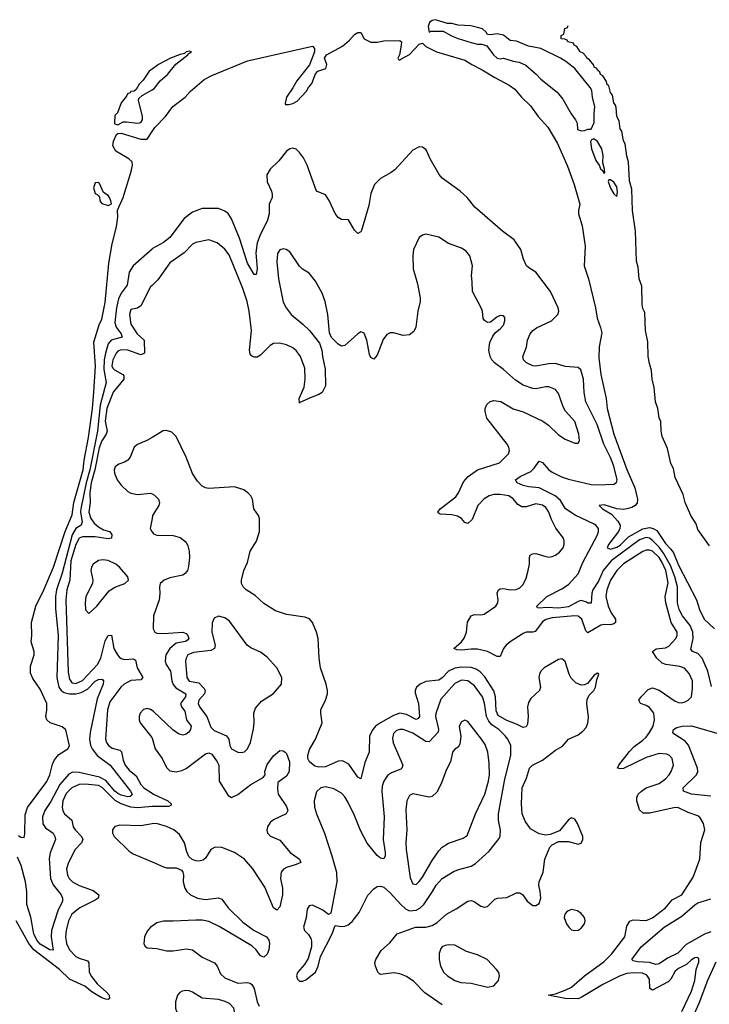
# Model space of a CAD drawing. Header units: inches. Extents: x 1603819 to 1745079, y 385938 to 533966.
# Tile 546 of 561: x 1639183 to 1643440, y 511514 to 517587. Entities that reach past the tile are written whole.
import ezdxf

# ---------------------------------------------------------------- set-up
doc = ezdxf.new("R2010")
doc.units = ezdxf.units.IN
doc.header["$MEASUREMENT"] = 0
doc.layers.add('B6531', color=7, linetype='Continuous')
doc.layers.add('B6541', color=7, linetype='Continuous')

msp = doc.modelspace()

# ---------------------------------------------------------------- linework, layer by layer
at = {"layer": 'B6531', "color": 5}
for points, elevation in [([(1640000, 517282.1), (1639982.7, 517270), (1639945.1, 517214.9), (1639921.3, 517190), (1639902.8, 517157.2), (1639890, 517146), (1639870, 517143.7), (1639864.2, 517135.8), (1639848.6, 517130), (1639843.4, 517116.6), (1639810, 517074.3), (1639786.4, 517013.6), (1639770, 516996), (1639768.3, 516948.3), (1639770, 516944), (1639790, 516938.8), (1639822.5, 516957.5), (1639841.7, 516958.3), (1639910, 516948.9), (1639930, 516953.4), (1639941.6, 516970), (1639941.3, 516990), (1639917.2, 517090), (1639918, 517102), (1639940.1, 517119.9), (1640000, 517154.8)], 240), ([(1639176.5, 512556.5), (1639190, 512546.2), (1639210, 512542.7), (1639215.9, 512564.1), (1639217.1, 512682.9), (1639232.2, 512727.8), (1639350, 512889.3), (1639370, 512929.2), (1639385.2, 512994.8), (1639397.5, 513022.5), (1639424.4, 513055.6), (1639481, 513090), (1639490, 513108), (1639468.3, 513208.3), (1639446, 513226), (1639372, 513250), (1639351.3, 513270), (1639344.7, 513290), (1639350.7, 513329.3), (1639350.4, 513370), (1639310, 513459.1), (1639264, 513524), (1639250, 513557.3), (1639250, 513600.9), (1639273.1, 513670), (1639272.1, 513690), (1639253.6, 513750), (1639259.1, 513790), (1639256.4, 513870), (1639282.6, 513970), (1639332, 514070), (1639391.2, 514210), (1639463.7, 514430), (1639507.4, 514532.6), (1639517.1, 514610), (1639576, 514810), (1639580.8, 514870), (1639607.9, 515010), (1639632.7, 515190), (1639641.2, 515290), (1639650.4, 515450), (1639641.2, 515598.8), (1639674.2, 515705.8), (1639690, 515740.9), (1639710, 515842), (1639734.5, 516085.5), (1639754.7, 516205.3), (1639780.3, 516310), (1639788.4, 516370), (1639788, 516412), (1639822.4, 516490), (1639871.1, 516650), (1639878.6, 516690), (1639876.9, 516710), (1639857.6, 516730), (1639777.1, 516777.1), (1639759.1, 516810), (1639761.8, 516838.2), (1639781.7, 516878.3), (1639790, 516885.7), (1639810, 516887.7), (1639930, 516849.5), (1639970, 516849.9), (1640000, 516897)], 240), ([(1640000, 516172.5), (1639883.2, 516070), (1639859.7, 516030), (1639846, 515950), (1639810, 515900.7), (1639793.4, 515866.6), (1639780.5, 515810), (1639770, 515718.8), (1639778.9, 515690), (1639810.1, 515650), (1639815.5, 515630), (1639748.6, 515610), (1639730, 515587.1), (1639712.2, 515530), (1639704.4, 515490), (1639701.7, 515430), (1639717, 515350), (1639679.3, 515210), (1639664.1, 515050), (1639616.5, 514810), (1639592.6, 514730), (1639560.5, 514570), (1639559, 514550), (1639569.7, 514490), (1639563.5, 514470), (1639530, 514448.9), (1639507.7, 514410), (1639446.1, 514173.9), (1639410.4, 514070), (1639403.9, 514030), (1639405.3, 513954.7), (1639420.8, 513790), (1639411.6, 513530), (1639424.9, 513470), (1639438.9, 513450), (1639458.3, 513438.3), (1639490, 513430.4), (1639530, 513428.7), (1639562.5, 513437.5), (1639601.9, 513458.1), (1639650, 513507.8), (1639670, 513518.5), (1639690, 513520.4), (1639696.7, 513516.7), (1639700.4, 513510), (1639697.6, 513490), (1639661.8, 513398.2), (1639618.4, 513190), (1639614.9, 513150), (1639620.7, 513110), (1639630, 513089.4), (1639661.9, 513050), (1639742, 512990), (1639867.8, 512830), (1639877.5, 512810), (1639876, 512804), (1639864.7, 512795.3), (1639850, 512795), (1639810, 512805.3), (1639790, 512815.4), (1639769.9, 512830), (1639714.9, 512894.9), (1639675.6, 512915.6), (1639550, 512943.7), (1639510, 512945.7), (1639486.1, 512933.9), (1639431.1, 512870), (1639374.7, 512765.3), (1639338.7, 512710), (1639324.4, 512670), (1639326.6, 512626.6), (1639342.9, 512602.9), (1639389.2, 512570), (1639400.7, 512550), (1639403.8, 512530), (1639372.2, 512447.8), (1639365.3, 512414.7), (1639373.6, 512290), (1639390, 512251.6), (1639439, 512190), (1639447.2, 512170), (1639447.3, 512150), (1639418, 512090), (1639379.4, 511970), (1639376.9, 511930), (1639390, 511848.2), (1639370, 511850.9), (1639310, 511885.4), (1639288.6, 511910), (1639270.4, 511950), (1639251.3, 512051.3), (1639226.7, 512130), (1639228, 512210), (1639219.9, 512270), (1639193, 512370), (1639170, 512421.1)], 260), ([(1640000, 515948.2), (1639990, 515938.7), (1639930, 515821.6), (1639910, 515808.3), (1639870, 515798.9), (1639860.5, 515770), (1639869, 515710), (1639909, 515650), (1639951.5, 515610), (1639953.4, 515530), (1639930, 515520.9), (1639850, 515549.9), (1639810, 515552.1), (1639790, 515542.1), (1639778.2, 515530), (1639757.5, 515490), (1639752.6, 515452.6), (1639758.9, 515438.9), (1639767.9, 515427.9), (1639818.9, 515398.9), (1639826.6, 515390), (1639825.5, 515370), (1639760.2, 515290), (1639720.9, 515190), (1639710.3, 515110.3), (1639722.3, 515050), (1639718, 515030), (1639690, 514989.9), (1639673, 514947), (1639647.7, 514810), (1639623.5, 514730), (1639616.3, 514670), (1639618.9, 514610), (1639609.8, 514550), (1639622.5, 514510), (1639642.8, 514482.8), (1639670, 514459), (1639701.1, 514441.1), (1639737.7, 514430), (1639751.4, 514411.4), (1639750.1, 514390), (1639730, 514386.3), (1639650, 514397.6), (1639570, 514397.1), (1639550, 514389.9), (1639530, 514350.5), (1639499.9, 514250), (1639492.5, 514130), (1639475.1, 514070), (1639467.8, 514010), (1639483.2, 513563.2), (1639490, 513519.6), (1639502.3, 513502.3), (1639510, 513496.6), (1639530, 513494.1), (1639570, 513511.3), (1639663.1, 513610), (1639684.6, 513650), (1639710, 513756.9), (1639730, 513790.2), (1639750, 513792), (1639764.4, 513710), (1639786, 513670), (1639797.6, 513657.6), (1639810, 513647.4), (1639830, 513641.6), (1639885.5, 513645.5), (1639897.9, 513637.9), (1639909.1, 513589.1), (1639943.2, 513530), (1639930, 513515), (1639870, 513511.2), (1639827.2, 513490), (1639807.1, 513470), (1639740.4, 513379.6), (1639725.1, 513330), (1639713.8, 513150), (1639719.5, 513130), (1639732, 513110), (1639754.6, 513094.6), (1639801.2, 513081.2), (1639812.5, 513072.5), (1639821, 513021), (1639834.5, 512990), (1639859.2, 512959.2), (1639902.9, 512922.9), (1639930, 512871), (1639949.1, 512850), (1640000, 512816.3)], 280), ([(1640000, 515010.5), (1639968.3, 514991.7), (1639910, 514967.8), (1639889.1, 514950.9), (1639864.8, 514890), (1639850, 514870.6), (1639830, 514858.1), (1639794.5, 514845.5), (1639773.4, 514830), (1639767.2, 514810), (1639768.4, 514790), (1639785, 514750), (1639810, 514716.1), (1639850, 514676.9), (1639870, 514666.7), (1639910, 514659.8), (1639990, 514667.2), (1640000, 514662.7)], 320), ([(1640000, 514511.5), (1639989.3, 514450), (1639998, 514430), (1640000, 514427.8)], 320), ([(1640000, 513326.6), (1639990, 513333.1), (1639970, 513338.3), (1639947, 513333), (1639925.9, 513310), (1639919.8, 513290), (1639920.1, 513270), (1639926.9, 513250), (1639999.1, 513159.1), (1640000, 513156.1)], 320), ([(1640000, 512733.5), (1639910, 512725.6), (1639870, 512730.9), (1639810, 512750.7), (1639771.7, 512771.7), (1639692.3, 512852.3), (1639670, 512864.7), (1639588.3, 512871.7), (1639550, 512869.9), (1639504.2, 512850), (1639470, 512814.4), (1639450.1, 512770), (1639444.7, 512730), (1639448.6, 512708.6), (1639460.6, 512690), (1639504.4, 512650), (1639512.5, 512610), (1639525.1, 512590), (1639565.5, 512550), (1639572.4, 512530), (1639564.6, 512510), (1639526.3, 512470), (1639484.5, 512390), (1639472.9, 512350), (1639478.6, 512310), (1639487.7, 512290), (1639508.9, 512268.9), (1639550, 512247.3), (1639636.8, 512216.8), (1639671.4, 512190), (1639668.1, 512170), (1639650, 512156.8), (1639555.3, 512110), (1639505.8, 512070), (1639485.2, 512030), (1639470.6, 511970), (1639466.8, 511930), (1639472.7, 511890), (1639490.7, 511850), (1639529.4, 511810), (1639550, 511799.1), (1639602.6, 511782.6), (1639610.1, 511770.1), (1639613, 511713), (1639625.5, 511685.5), (1639661.8, 511641.8), (1639719.7, 511590), (1639735, 511570), (1639736.9, 511550), (1639730, 511543.9), (1639714.8, 511545.2), (1639690, 511554.3), (1639630.8, 511590), (1639585.5, 511625.5), (1639491.2, 511670), (1639429.9, 511730), (1639270.7, 511850.7), (1639239.2, 511890), (1639161.4, 512030)], 280), ([(1640000, 512627.3), (1639930, 512614.4), (1639801.6, 512618.4), (1639769.5, 512610.5), (1639756.9, 512590), (1639755.6, 512570), (1639765.7, 512550), (1639859.5, 512459.5), (1639883.5, 512443.5), (1640000, 512392.5)], 320), ([(1640000, 511996.6), (1639990.4, 511990), (1639970, 511965.1), (1639954.3, 511930), (1639948.9, 511890), (1639955.1, 511875.1), (1639970, 511863.1), (1640000, 511860.6)], 320)]:
    msp.add_lwpolyline(points, dxfattribs=dict(at, elevation=elevation))
for points, elevation in [([(1639670, 516582.9), (1639650, 516581.7), (1639639.5, 516550), (1639650, 516516), (1639662, 516510), (1639674.9, 516494.9), (1639678, 516470), (1639690, 516454), (1639730, 516442), (1639749, 516451), (1639746.6, 516470), (1639737.6, 516490), (1639730, 516502.7), (1639701, 516521), (1639676.8, 516576.8)], 240), ([(1639696.9, 514256.9), (1639670, 514251.3), (1639637, 514230), (1639625.6, 514210), (1639623, 514190), (1639634.9, 514130), (1639632.3, 514110), (1639590.8, 514030), (1639586.5, 513990), (1639590, 513947.7), (1639610, 513924.9), (1639660.2, 513970), (1639735.4, 514064.6), (1639770, 514088.1), (1639832.3, 514110), (1639855.1, 514130), (1639851.1, 514150), (1639799.1, 514210), (1639775.7, 514230), (1639730, 514252.4)], 320)]:
    msp.add_lwpolyline(points, close=True, dxfattribs=dict(at, elevation=elevation))
at = {"layer": 'B6541', "color": 5}
for points, elevation in [([(1641750, 517587.3), (1641730, 517583.2), (1641713.8, 517570), (1641705, 517545), (1641710, 517511), (1641723.6, 517516.4), (1641797.5, 517517.5), (1641847.9, 517487.9), (1641890, 517470.8), (1641970, 517446), (1642010, 517436), (1642036, 517436), (1642066.4, 517426.4), (1642107.3, 517370), (1642130, 517350.8), (1642150, 517346.8), (1642170.5, 517350.5), (1642230, 517330.7), (1642265.8, 517325.8), (1642307.7, 517307.7), (1642371.8, 517251.8), (1642400.3, 517220.3), (1642500.8, 517140.8), (1642536.7, 517096.7), (1642587.3, 517007.3), (1642613.4, 516970), (1642624, 516950), (1642626.8, 516910), (1642650, 516901), (1642670, 516904.7), (1642690, 516911.3), (1642710, 516911.3), (1642730, 516954), (1642729, 517010), (1642734, 517050), (1642718.7, 517110), (1642715.1, 517150), (1642704.5, 517170), (1642610, 517286), (1642553.8, 517330), (1642522, 517350), (1642399.3, 517410), (1642323.5, 517423.5), (1642250, 517455.4), (1642210, 517459), (1642170, 517492.2), (1642130, 517500.5), (1642090, 517493.2), (1642070, 517495.3), (1642062.7, 517510), (1642040.9, 517530), (1642010, 517539.3), (1641968.7, 517550), (1641890, 517554.2), (1641850, 517563.5), (1641824.4, 517564.4)], 240), ([(1642727.3, 516852.7), (1642712.7, 516847.3), (1642707, 516833), (1642713.6, 516790), (1642739.2, 516719.2), (1642759.3, 516690), (1642770, 516664), (1642778.8, 516658.8), (1642790, 516638), (1642794.8, 516645.2), (1642794, 516666), (1642783.5, 516703.5), (1642783.9, 516750), (1642775.9, 516790), (1642750, 516836.9)], 240), ([(1642830, 516599.5), (1642820.5, 516599.5), (1642814.8, 516590), (1642829.1, 516549.1), (1642850, 516514), (1642870, 516496), (1642874.3, 516525.7), (1642870, 516555.6), (1642850, 516584.2)], 240), ([(1640410, 513907.8), (1640383.6, 513896.4), (1640371.7, 513868.3), (1640370.2, 513809.8), (1640390.2, 513730), (1640385.2, 513710), (1640363.7, 513696.3), (1640255.9, 513684.1), (1640220.9, 513670), (1640210.2, 513650), (1640207.7, 513630), (1640214, 513530), (1640230, 513507.9), (1640290, 513496.8), (1640322.7, 513462.7), (1640328.4, 513450), (1640324.3, 513430), (1640288.9, 513390), (1640284.5, 513370), (1640293.8, 513350), (1640337.4, 513290), (1640362.9, 513222.9), (1640383.2, 513203.2), (1640460.7, 513170), (1640474, 513150), (1640479.6, 513110), (1640490, 513090.4), (1640530, 513070.3), (1640550, 513067), (1640570, 513072.2), (1640590, 513090.4), (1640607.7, 513130), (1640627.4, 513212.6), (1640631.2, 513251.2), (1640628.9, 513311.1), (1640638.6, 513341.4), (1640676.8, 513383.2), (1640750, 513430.7), (1640798.7, 513490), (1640801.3, 513530), (1640770, 513589.3), (1640710, 513655.1), (1640670, 513687), (1640610, 513713.3), (1640586.6, 513730), (1640478.6, 513878.6), (1640450, 513897.6)], 340), ([(1641910, 513513), (1641870, 513493.9), (1641782.5, 513397.5), (1641751.8, 513308.2), (1641750.8, 513289.2), (1641768.9, 513211.1), (1641766.1, 513193.9), (1641710, 513133.7), (1641690, 513136.4), (1641610, 513187.1), (1641550, 513209.2), (1641530, 513209.8), (1641510, 513202.9), (1641490, 513184.2), (1641483.8, 513156.2), (1641487.7, 513127.7), (1641548.4, 512990), (1641542.3, 512970), (1641535.3, 512964.7), (1641478.6, 512941.4), (1641453.6, 512926.3), (1641430.2, 512890), (1641421.1, 512858.9), (1641419.2, 512830), (1641432.1, 512670), (1641426.9, 512530), (1641439.7, 512450), (1641438.6, 512430), (1641430, 512411.8), (1641410, 512415.1), (1641390, 512432), (1641327.9, 512507.9), (1641287.2, 512587.2), (1641250, 512678.5), (1641210, 512759.1), (1641190, 512793.7), (1641170, 512817.6), (1641122.6, 512842.6), (1641070, 512856.1), (1641041.1, 512850), (1641015.4, 512824.6), (1641000.5, 512770), (1641002.7, 512730), (1641014.6, 512690), (1641065.7, 512570), (1641110, 512430.5), (1641138, 512330), (1641141.5, 512270), (1641104, 512076), (1641090, 512069.4), (1641054.2, 512094.2), (1640990, 512125.1), (1640970, 512122.7), (1640958.7, 512101.3), (1640951.3, 512048.7), (1640934.9, 511990), (1640942, 511970), (1640965.5, 511945.5), (1640979.4, 511919.4), (1640984, 511904), (1640984, 511870), (1640963.2, 511796.8), (1640940.5, 511759.5), (1640898.7, 511710), (1640892.4, 511690), (1640898, 511670), (1640910, 511658), (1640930, 511657.1), (1640950, 511665.3), (1641010, 511713.4), (1641024.7, 511750), (1641039.7, 511810), (1641111.6, 511948.4), (1641130, 512000.7), (1641170, 511994.2), (1641190, 511996), (1641210, 512004.7), (1641235.1, 512024.9), (1641278.7, 512081.3), (1641332.6, 512187.4), (1641370, 512227.6), (1641390, 512240.3), (1641410, 512243.1), (1641430, 512236.5), (1641470, 512202.3), (1641535, 512130), (1641564, 512104), (1641590, 512091.9), (1641630, 512096.1), (1641652.3, 512107.7), (1641677.6, 512130), (1641732.1, 512210), (1641753.7, 512250), (1641790, 512290.2), (1641865, 512335), (1641893.3, 512346.7), (1641970, 512366.6), (1641997.3, 512382.7), (1642081, 512459), (1642142.8, 512537.2), (1642148.5, 512551.5), (1642151.5, 512588.5), (1642139.1, 512650), (1642139.5, 512690), (1642177.6, 512902.4), (1642214.4, 513050), (1642214.5, 513110), (1642197.3, 513150), (1642179.8, 513170), (1642140.2, 513210), (1642098.4, 513238.4), (1642079.9, 513259.9), (1642064.9, 513290), (1642052.2, 513372.2), (1642039.3, 513410), (1641990, 513478.6), (1641950, 513509.2)], 340), ([(1641930, 513267.3), (1641910, 513257), (1641896, 513230), (1641907.2, 513167.2), (1641901, 513119), (1641890, 513101.1), (1641870, 513087.8), (1641854.9, 513070), (1641841.5, 513010), (1641817, 512963), (1641782.6, 512870), (1641758, 512822), (1641730, 512796.2), (1641710, 512791.3), (1641610, 512811.9), (1641590, 512803), (1641573.6, 512770), (1641566.8, 512713.2), (1641572.1, 512590), (1641566.4, 512510), (1641568.8, 512470), (1641594.1, 512294.1), (1641610, 512257.6), (1641630, 512254.3), (1641650, 512271.3), (1641670, 512299.1), (1641730, 512402), (1641770, 512461.7), (1641790, 512483.6), (1641830, 512509.1), (1641921.4, 512538.6), (1641944.5, 512555.5), (1641997.7, 512690), (1642055.3, 512810), (1642077.4, 512890), (1642082.4, 512930), (1642082.1, 513002.1), (1642073.6, 513070), (1642055.9, 513115.9), (1642033.5, 513150), (1641950, 513259.6)], 360), ([(1642590, 512099.1), (1642568, 512092), (1642557.7, 512082.3), (1642547.3, 512070), (1642544.9, 512050), (1642558.7, 512010), (1642572, 511990), (1642590, 511974.6), (1642610, 511969.2), (1642630, 511972.3), (1642650, 511984.5), (1642669.8, 512010), (1642674.2, 512030), (1642669.8, 512050), (1642650, 512073.8), (1642627, 512090)], 320), ([(1641830, 511881.5), (1641810, 511877.7), (1641791.4, 511868.6), (1641782.2, 511857.8), (1641772.7, 511827.3), (1641773.4, 511790), (1641780.7, 511750), (1641801.7, 511710), (1641824.9, 511690), (1641870, 511661.8), (1641906, 511650), (1641970, 511645.2), (1642070, 511620.2), (1642110, 511629.3), (1642139.4, 511660.6), (1642145.7, 511690), (1642139.8, 511710), (1642127.2, 511730), (1642068.6, 511790), (1642010, 511819.9), (1641940.7, 511840.7), (1641870, 511879.8)], 320), ([(1640210, 511599.1), (1640185.4, 511594.6), (1640172.1, 511587.9), (1640156.5, 511570), (1640145.7, 511530), (1640144.6, 511490), (1640150.3, 511470), (1640170, 511444.2), (1640210, 511432.6), (1640270, 511443.2), (1640290, 511440.8), (1640370, 511403.2), (1640390, 511399.7), (1640430, 511402.3), (1640475.4, 511424.6), (1640505.8, 511454.2), (1640509.6, 511470), (1640506, 511490), (1640479, 511519), (1640452.3, 511532.3), (1640410, 511544.7), (1640310, 511552.2), (1640250, 511589.8), (1640230, 511597.2)], 320)]:
    msp.add_lwpolyline(points, close=True, dxfattribs=dict(at, elevation=elevation))
for points, elevation in [([(1643441.8, 514341.8), (1643370, 514443), (1643358.5, 514478.5), (1643326, 514530), (1643290, 514609.6), (1643278.2, 514658.2), (1643230, 514763.7), (1643218.3, 514818.3), (1643203.5, 514850), (1643182.4, 514942.4), (1643150, 515016), (1643142, 515050), (1643140.4, 515110), (1643130, 515132.3), (1643122.2, 515190), (1643107.5, 515230), (1643099.6, 515319.6), (1643086.5, 515370), (1643083.2, 515423.2), (1643070, 515466), (1643063.5, 515510), (1643059.8, 515599.8), (1643045.2, 515670), (1643042, 515782), (1643030, 515807), (1643025.7, 515830), (1643023.9, 515943.9), (1643006.6, 515990), (1643001, 516061), (1642990, 516098), (1642983.6, 516283.6), (1642966.2, 516410), (1642962.2, 516542.2), (1642947.3, 516592.7), (1642941.7, 516710), (1642930, 516745.2), (1642920.8, 516820.8), (1642910, 516839.3), (1642899.5, 516899.5), (1642890, 516913.2), (1642884.1, 516964.1), (1642869.9, 516990), (1642865.3, 517045.3), (1642860.7, 517060.7), (1642850, 517074), (1642842.5, 517122.5), (1642830, 517139), (1642819.3, 517179.3), (1642810, 517186.6), (1642805.3, 517205.3), (1642782, 517242), (1642767.8, 517250), (1642764.5, 517264.5), (1642750, 517275.3), (1642745.6, 517285.6), (1642730, 517295.3), (1642726.5, 517306.5), (1642700.4, 517340.4), (1642684, 517350), (1642680.4, 517360.4), (1642660.4, 517380.4), (1642642, 517390), (1642622, 517422), (1642606, 517430), (1642602, 517442), (1642566, 517450), (1642562, 517462), (1642548, 517468), (1642526, 517470), (1642526, 517490), (1642542, 517498), (1642547.3, 517532.7), (1642562, 517538), (1642568.2, 517550.5)], 220), ([(1640000, 516897), (1640016.7, 516923.3), (1640082.4, 516990), (1640128.9, 517051.1), (1640203.7, 517110), (1640236, 517144), (1640322.2, 517217.8), (1640370, 517243.5), (1640590, 517332.6), (1640990, 517423.6), (1641002.4, 517410), (1641003.8, 517390), (1640971.4, 517308.6), (1640893.5, 517210), (1640870, 517166.7), (1640829.7, 517110), (1640821.2, 517070), (1640824.8, 517064.8), (1640844.2, 517064.2), (1640870, 517071), (1640896.1, 517083.9), (1640953.7, 517146.3), (1640965.6, 517170), (1640985.9, 517194.1), (1641010, 517253.6), (1641022.6, 517270), (1641073.7, 517286.3), (1641078.7, 517310), (1641065.2, 517350), (1641076.1, 517370), (1641176.1, 517423.9), (1641219.5, 517460.5), (1641250, 517495.6), (1641270, 517509), (1641288.4, 517508.4), (1641309.3, 517469.3), (1641350, 517449.3), (1641390, 517449.3), (1641430, 517457.2), (1641530, 517459), (1641539, 517450), (1641537.6, 517430), (1641527.6, 517370), (1641517.2, 517350), (1641520.9, 517340.9), (1641530, 517337.2), (1641535.6, 517344.4), (1641590, 517371.6), (1641650, 517436.2), (1641670, 517442), (1641690, 517421.2), (1641755.3, 517390), (1641930, 517338.4), (1641974.5, 517310), (1642038.7, 517278.7), (1642115.1, 517230), (1642204.3, 517184.3), (1642238.7, 517158.7), (1642279.8, 517110), (1642335.6, 517055.6), (1642383.1, 516990), (1642443.5, 516923.5), (1642503.3, 516823.3), (1642564.4, 516684.4), (1642606.6, 516570), (1642641.3, 516450), (1642632, 516410), (1642632, 516390), (1642655.6, 516315.6), (1642672.8, 516190), (1642667, 516070), (1642695.1, 515990), (1642737, 515810), (1642747.2, 515747.2), (1642769.3, 515689.3), (1642776.5, 515656.5), (1642759.3, 515570), (1642758.6, 515501.4), (1642770, 515398), (1642802.9, 515250), (1642810, 515189), (1642851.6, 515030), (1642930, 514813.7), (1642979.4, 514699.4), (1642997.7, 514630), (1642993.9, 514606.1), (1642981.7, 514590), (1642961.7, 514578.3), (1642930, 514570.1), (1642910, 514567), (1642870, 514570.1), (1642790, 514596.1), (1642759.5, 514590), (1642779.7, 514570), (1642836.6, 514536.6), (1642874.6, 514494.6), (1642889.9, 514470), (1642887.5, 514450), (1642878.8, 514430), (1642817.3, 514350), (1642809.1, 514329.1), (1642830, 514322.6), (1642870, 514333), (1642890, 514346.3), (1642942.2, 514397.8), (1643030, 514446.7), (1643070, 514454.3), (1643092.7, 514450), (1643116.1, 514436.1), (1643170, 514357.3), (1643202, 514322), (1643218.2, 514298.2), (1643250, 514223.5), (1643360.5, 514010), (1643380.4, 513950), (1643408.3, 513890), (1643471.8, 513830)], 240), ([(1640000, 517154.8), (1640015.9, 517164.1), (1640049.8, 517210.2), (1640095.6, 517250), (1640146.6, 517313.4), (1640221.2, 517370), (1640222.7, 517377.3), (1640244, 517390), (1640233.4, 517393.4), (1640211.3, 517390), (1640201.4, 517378.6), (1640172.9, 517372.9), (1640114, 517350), (1640039.6, 517310), (1640000, 517282.1)], 240), ([(1643454.1, 513474.1), (1643430.3, 513570), (1643395.4, 513650), (1643370, 513677.3), (1643335.8, 513690), (1643325.6, 513705.6), (1643341, 513770), (1643339.1, 513810), (1643321.7, 513850), (1643273.5, 513910), (1643253.9, 513950), (1643244.3, 513990), (1643242.7, 514090), (1643227.5, 514150), (1643200.6, 514220.6), (1643157.9, 514297.9), (1643130, 514334.6), (1643090, 514375.4), (1643070, 514388.9), (1643050, 514392.9), (1643010, 514378.7), (1642835.2, 514250), (1642784.5, 514190), (1642756.5, 514123.5), (1642721.8, 514070), (1642714.2, 514050), (1642710, 513989.6), (1642690, 513989), (1642677.4, 513997.4), (1642650, 514004.8), (1642630, 513999.9), (1642570, 513966.6), (1642510, 513958.7), (1642437.6, 513962.4), (1642390, 513956.9), (1642380.1, 513960.1), (1642374.7, 513970), (1642437.6, 514030), (1642530, 514077.6), (1642570, 514103.7), (1642630.8, 514169.2), (1642660.3, 514239.7), (1642749, 514410), (1642756.2, 514430), (1642755.6, 514450), (1642740.5, 514470), (1642730, 514476.2), (1642612.1, 514532.1), (1642551.9, 514570), (1642521.5, 514621.5), (1642487.8, 514650), (1642390, 514699.9), (1642325.2, 514705.2), (1642290, 514714), (1642253.3, 514730), (1642244.7, 514750), (1642273.3, 514770), (1642338.6, 514801.4), (1642358.9, 514821.1), (1642390, 514865.3), (1642410, 514856.5), (1642450, 514811.9), (1642470, 514797.3), (1642527, 514767), (1642570, 514753.3), (1642710, 514721.4), (1642750, 514717.5), (1642850, 514721.7), (1642867, 514733), (1642871.4, 514748.6), (1642850, 514833.7), (1642830, 514886.4), (1642788.5, 514968.5), (1642748.2, 515090), (1642677.8, 515230), (1642668, 515288), (1642663.2, 515370), (1642647.6, 515427.6), (1642630, 515443.1), (1642550, 515448.2), (1642490, 515466.9), (1642450, 515465.5), (1642370, 515449.9), (1642350, 515451.6), (1642311.2, 515470), (1642293.5, 515490), (1642288.4, 515510), (1642311.9, 515568.1), (1642318.6, 515610), (1642333.5, 515650), (1642350.4, 515669.6), (1642373.7, 515686.3), (1642465.4, 515730), (1642505.7, 515770), (1642511.1, 515790), (1642507.1, 515810), (1642458.8, 515910), (1642370, 516029.7), (1642331.8, 516051.8), (1642311.5, 516070), (1642293.3, 516110), (1642277.4, 516170), (1642236.4, 516230), (1642163.8, 516283.8), (1641991.9, 516430), (1641945.7, 516490), (1641901.5, 516530), (1641790, 516610.8), (1641772.1, 516632.1), (1641717.8, 516730), (1641696.9, 516776.9), (1641690, 516787.6), (1641670, 516800.7), (1641650, 516802.9), (1641610, 516782.9), (1641498.3, 516661.7), (1641476.1, 516643.9), (1641410, 516606.8), (1641374.2, 516570), (1641350, 516515.1), (1641338.8, 516441.2), (1641292.8, 516287.2), (1641290, 516279), (1641270.6, 516269.4), (1641249.6, 516290), (1641213.4, 516353.4), (1641170, 516355.1), (1641150, 516366.6), (1641130, 516392), (1641092.5, 516472.5), (1641070, 516506.6), (1641015.1, 516530), (1640958.7, 516690), (1640934.5, 516734.5), (1640910, 516767.8), (1640890, 516787.8), (1640870, 516794.7), (1640850, 516791.1), (1640830, 516776), (1640782.3, 516717.7), (1640730, 516666), (1640709.3, 516630), (1640710, 516586.8), (1640736.9, 516530), (1640742.7, 516510), (1640741.7, 516490), (1640723.1, 516450), (1640723.6, 516390), (1640712.4, 516350), (1640664.9, 516255.1), (1640648.8, 516210), (1640641.3, 516150), (1640650.1, 516049.9), (1640643.6, 516016.4), (1640630, 516015.1), (1640590, 516085.4), (1640539.2, 516239.2), (1640490, 516359.3), (1640470, 516392.3), (1640450, 516406.6), (1640410, 516422.7), (1640310, 516422.9), (1640250, 516399.5), (1640198.3, 516361.7), (1640110, 516244.2), (1640070, 516212.8), (1640004, 516176), (1640000, 516172.5)], 260), ([(1643270.9, 511470), (1643330, 511595.3), (1643350, 511662), (1643359.3, 511730), (1643374.7, 511774.7), (1643375.6, 511795.6), (1643370, 511802.7), (1643350, 511801.6), (1643330, 511789.6), (1643300, 511760), (1643250, 511734.7), (1643230, 511719.3), (1643203.2, 511670), (1643186.8, 511653.2), (1643090, 511601.8), (1643073, 511613), (1643070.7, 511670), (1643054.8, 511694.8), (1643027.1, 511707.1), (1642970, 511709.4), (1642930, 511704.5), (1642889.5, 511690.5), (1642782.7, 511637.3), (1642650, 511556.6), (1642630, 511548.7), (1642550.4, 511550.4), (1642446, 511570), (1642490, 511579.6), (1642550, 511600.9), (1642590, 511620.6), (1642669.6, 511690.4), (1642790, 511778.4), (1642836.6, 511823.4), (1642918.1, 511930), (1642930, 511997.1), (1642950, 512026.3), (1642970, 512035), (1643050, 512032), (1643090, 512047.8), (1643169.8, 512110), (1643210, 512158.9), (1643269.4, 512190.6), (1643341, 512299), (1643382.2, 512410), (1643388.5, 512511.5), (1643412.8, 512590), (1643404.8, 512630), (1643383.9, 512663.9), (1643370, 512677.6), (1643310, 512696.5), (1643250, 512725.4), (1643230, 512729.3), (1643072.5, 512692.5), (1643032.7, 512692.7), (1643010, 512713.3), (1642992.3, 512770), (1642993.2, 512790), (1643001.1, 512810), (1643020.9, 512830), (1643051, 512849), (1643130, 512875.5), (1643170, 512905.5), (1643191.4, 512930), (1643204.8, 512950), (1643218, 512990), (1643210, 513031.1), (1643193.5, 513050), (1643177.1, 513057.1), (1643130, 513060.4), (1643050, 513037.3), (1642910, 512969.5), (1642890, 512966.2), (1642874, 512970), (1642881.7, 512990), (1642946.6, 513073.4), (1642976.1, 513103.9), (1643030, 513142.9), (1643050, 513162.7), (1643071.7, 513190), (1643093.1, 513230), (1643102.4, 513270), (1643096.7, 513310), (1643070, 513344.3), (1643050, 513357.3), (1643015.8, 513370), (1643005.1, 513390), (1643019.3, 513410), (1643063.4, 513456.6), (1643090, 513467.3), (1643130, 513453), (1643230, 513385.2), (1643250, 513376), (1643270, 513374.9), (1643290, 513380.3), (1643310, 513390.4), (1643329.8, 513410.2), (1643336.8, 513463.2), (1643335.4, 513510), (1643314.8, 513554.8), (1643287.8, 513587.8), (1643258.4, 513598.4), (1643171.2, 513611.2), (1643150, 513619), (1643115.2, 513650), (1643089.8, 513690), (1643112.6, 513707.4), (1643170, 513714), (1643190, 513722.9), (1643233.6, 513770), (1643242.4, 513790), (1643242.2, 513810), (1643203.7, 513870), (1643171.8, 513990), (1643168.4, 514030), (1643186.4, 514113.6), (1643171.5, 514190), (1643150, 514239.7), (1643130, 514270.7), (1643090, 514309.1), (1643070, 514316.2), (1643050, 514315), (1643030, 514307.5), (1642910, 514230.8), (1642870.1, 514190), (1642831, 514130), (1642807.8, 514070), (1642801.5, 514030), (1642815, 513970), (1642833.8, 513930), (1642861.2, 513890), (1642861.1, 513870), (1642850, 513860.2), (1642830, 513855), (1642790, 513856.9), (1642770, 513852.2), (1642690, 513804.7), (1642677.5, 513817.5), (1642652.3, 513890), (1642630, 513907.7), (1642610, 513910.7), (1642470, 513898.4), (1642431.7, 513888.3), (1642410, 513874.4), (1642365.9, 513814.1), (1642350, 513808.8), (1642310, 513808.9), (1642290, 513800.9), (1642210.2, 513750), (1642185.4, 513730), (1642170.1, 513710), (1642150, 513659.6), (1642130, 513659.8), (1642071, 513691), (1642010, 513704.1), (1641970, 513705.8), (1641910, 513699), (1641881.8, 513701.8), (1641862.4, 513710), (1641910, 513751), (1641927.1, 513772.9), (1641940.7, 513810), (1641948.4, 513871.6), (1641969.8, 513910.2), (1641990, 513918.5), (1642030, 513916.6), (1642050, 513921.3), (1642121.7, 513970), (1642134, 513990), (1642136.8, 514010), (1642131.2, 514050), (1642138.4, 514070), (1642150, 514078), (1642170, 514079.6), (1642210, 514071.5), (1642247.3, 514072.7), (1642270, 514083.1), (1642290, 514103), (1642310, 514142.8), (1642322.6, 514190), (1642329.5, 514229.5), (1642329.3, 514270), (1642335.1, 514284.9), (1642347.6, 514292.4), (1642370, 514295.3), (1642430, 514276), (1642450, 514272.9), (1642470, 514276), (1642490, 514284.2), (1642516.3, 514303.7), (1642537.4, 514330), (1642544.4, 514350), (1642545.1, 514370), (1642539.2, 514390), (1642491.9, 514451.9), (1642465, 514505), (1642449.8, 514550), (1642430, 514578.7), (1642410, 514593.2), (1642370, 514601.5), (1642310, 514582.8), (1642282.7, 514582.7), (1642257.1, 514597.1), (1642230, 514632.4), (1642202.9, 514650), (1642150, 514658), (1642110, 514658), (1642080.9, 514650), (1642050, 514632.4), (1642010.2, 514590), (1641975.6, 514504.4), (1641950, 514480.4), (1641930, 514487.1), (1641909.8, 514510), (1641885, 514525), (1641850, 514532.6), (1641778.3, 514538.3), (1641765.4, 514545.4), (1641763.6, 514550), (1641778.9, 514570), (1641875, 514645), (1641892.5, 514670), (1641922.9, 514737.1), (1641951.7, 514770), (1642010, 514810.9), (1642145.1, 514854.9), (1642201.1, 514910), (1642207.4, 514930), (1642202.8, 514950), (1642191.6, 514970), (1642066.6, 515130), (1642056.2, 515170), (1642057.4, 515190), (1642065.9, 515214.1), (1642087.7, 515232.3), (1642110, 515238.2), (1642152.5, 515232.5), (1642230, 515187.8), (1642290, 515168.7), (1642411.8, 515111.8), (1642447.4, 515087.4), (1642510, 515026.8), (1642550, 515000.7), (1642610, 514974.8), (1642630, 514976), (1642639.3, 514990), (1642635.6, 515030), (1642609.6, 515110), (1642553.2, 515173.2), (1642538.8, 515198.8), (1642510, 515280.9), (1642490, 515305.6), (1642450, 515322.6), (1642430, 515323.1), (1642370, 515310.8), (1642350, 515311.7), (1642290, 515334), (1642243.1, 515363.1), (1642170, 515430.5), (1642114.8, 515470), (1642097.8, 515490), (1642087.4, 515510), (1642078.6, 515550), (1642084.4, 515595.6), (1642103.8, 515636.2), (1642121, 515659), (1642150, 515681.1), (1642170, 515703.8), (1642178.3, 515730), (1642176.9, 515750), (1642170, 515760.9), (1642150, 515762.4), (1642127.9, 515752.1), (1642090, 515722.7), (1642070, 515719.3), (1642051.9, 515731.9), (1642043.9, 515743.9), (1642039.5, 515790), (1642032, 515810), (1641977.6, 515910), (1641976.9, 515970), (1641971.3, 516010), (1641977.4, 516070), (1641961.3, 516130), (1641939.8, 516159.8), (1641910, 516178.9), (1641830, 516206.9), (1641770, 516247), (1641690, 516263.7), (1641670, 516259.3), (1641650, 516244), (1641613.4, 516170), (1641610.5, 516130), (1641612.7, 516050), (1641638, 515958), (1641655.8, 515870), (1641655.3, 515850), (1641640.3, 515790), (1641628.5, 515690), (1641616.1, 515663.9), (1641590, 515644.2), (1641550, 515640.5), (1641490, 515656.3), (1641470, 515655.6), (1641450, 515645.1), (1641426.1, 515613.9), (1641390, 515519), (1641370, 515494), (1641350, 515504), (1641342.3, 515522.3), (1641325.6, 515610), (1641310, 515654), (1641290, 515661.2), (1641270, 515649.2), (1641190, 515577.2), (1641170, 515573.2), (1641150, 515586), (1641108, 515628), (1641095.3, 515655.3), (1641084.8, 515770), (1641069, 515850), (1641050, 515901.3), (1641010, 515974.7), (1640970, 516023.5), (1640928.9, 516048.9), (1640910, 516067.6), (1640850, 516155.4), (1640828.7, 516170), (1640810, 516173.5), (1640790, 516167.3), (1640774.3, 516145.7), (1640770, 516094), (1640780.2, 515990), (1640810, 515844.9), (1640827.9, 515810), (1640859.6, 515770), (1640931.8, 515710), (1640972.2, 515670), (1641033, 515593), (1641048.8, 515550), (1641052, 515510), (1641068.6, 515431.4), (1641070.2, 515330), (1641050, 515288.6), (1641030, 515274.7), (1640982, 515258), (1640913, 515227), (1640910, 515222), (1640908.4, 515250), (1640939.1, 515320.9), (1640944.8, 515370), (1640942.8, 515437.2), (1640916.8, 515510), (1640890, 515546.5), (1640870, 515562.4), (1640830, 515582.5), (1640787, 515593), (1640750.8, 515589.2), (1640730, 515578.4), (1640670, 515518.8), (1640650, 515506.6), (1640630, 515505.1), (1640613.9, 515513.9), (1640606.5, 515526.5), (1640602, 515550), (1640614.3, 515670), (1640600.2, 515790), (1640586.7, 515850), (1640559.9, 515930), (1640476.8, 516136.8), (1640450, 516172), (1640403, 516210), (1640350, 516229.1), (1640270, 516213.7), (1640250, 516203), (1640198.5, 516150), (1640110, 516087.7), (1640036.8, 515983.2), (1640000, 515948.2)], 280), ([(1641790, 511511.9), (1641685, 511585), (1641615.7, 511655.7), (1641570, 511686.2), (1641530, 511702.3), (1641491.8, 511708.2), (1641410, 511699), (1641403.2, 511703.2), (1641393.2, 511713.2), (1641379, 511750), (1641376, 511770), (1641380.9, 511790), (1641414.1, 511845.9), (1641467, 511893), (1641513.2, 511950), (1641626, 511990), (1641690, 511991.2), (1641730, 512000.2), (1641760, 512020), (1641817.6, 512070), (1641877.4, 512102.6), (1641950, 512150.4), (1641970, 512154.9), (1641988.6, 512148.6), (1642030, 512119.3), (1642050, 512112.7), (1642070, 512117.1), (1642117.1, 512162.9), (1642131.8, 512168.2), (1642190, 512172.9), (1642250, 512202.4), (1642270, 512201.6), (1642288.9, 512188.9), (1642315.5, 512150), (1642350, 512123.8), (1642370, 512123), (1642390, 512136), (1642399.6, 512170), (1642396.9, 512210), (1642387.8, 512250), (1642389.7, 512270), (1642414.3, 512330), (1642424, 512410), (1642455.8, 512484.2), (1642470, 512499.1), (1642510, 512519.1), (1642570, 512518), (1642630, 512503), (1642650, 512508), (1642659.5, 512530), (1642658.4, 512550), (1642627, 512630), (1642610, 512656), (1642590, 512663.7), (1642570, 512652), (1642516.2, 512583.8), (1642457.6, 512562.4), (1642430, 512558.7), (1642390, 512566.6), (1642336.2, 512596.2), (1642303.2, 512643.2), (1642283.9, 512690), (1642280.7, 512750), (1642284.7, 512850), (1642311.4, 512910), (1642329.9, 512970.1), (1642348, 512990), (1642410, 513021.3), (1642490, 513081.6), (1642533.6, 513106.4), (1642569.9, 513150.1), (1642630, 513176.5), (1642660.3, 513199.7), (1642679, 513221), (1642690.5, 513249.5), (1642694.7, 513285.3), (1642683.6, 513370), (1642686.2, 513393.8), (1642698.7, 513421.3), (1642726.4, 513450), (1642737.4, 513470), (1642744.8, 513515.2), (1642757.2, 513550), (1642750, 513557.2), (1642730, 513545.2), (1642687.1, 513492.9), (1642670, 513484.2), (1642650, 513483), (1642617.1, 513497.1), (1642586.9, 513526.9), (1642574.7, 513550), (1642550, 513629.7), (1642530, 513645.1), (1642510, 513640.8), (1642420.7, 513590), (1642401, 513570), (1642390.9, 513550), (1642388.3, 513530), (1642397.5, 513470), (1642391.6, 513450), (1642338.9, 513401.1), (1642324, 513376), (1642318.7, 513350), (1642322.3, 513290), (1642317, 513243), (1642310, 513225.6), (1642290, 513221.4), (1642250, 513242.4), (1642190, 513264.3), (1642136.3, 513296.3), (1642124.7, 513324.7), (1642120.9, 513410), (1642110, 513447.2), (1642053.7, 513533.7), (1642025.3, 513565.3), (1642001.1, 513581.1), (1641970, 513591.7), (1641910, 513594.3), (1641870, 513587.1), (1641830, 513568.2), (1641790, 513527.9), (1641770, 513513.9), (1641690, 513504.8), (1641655, 513490), (1641632.5, 513470), (1641624.1, 513450), (1641624.9, 513435.1), (1641644.8, 513370), (1641650.1, 513290), (1641643.6, 513276.4), (1641630, 513270.9), (1641570, 513302.8), (1641530, 513310.4), (1641490, 513295.6), (1641410.9, 513250), (1641380.5, 513230), (1641362.5, 513210), (1641343.2, 513170), (1641340.8, 513070), (1641314.6, 513005.4), (1641290, 512906), (1641270, 512915.1), (1641214.7, 512994.7), (1641175.6, 513015.6), (1641150, 513014.8), (1641070, 512978.8), (1641030, 512977.2), (1641004.1, 512984.1), (1640972.3, 513010), (1640962.6, 513030), (1640961.7, 513050), (1640973, 513087), (1641009.6, 513150), (1641049.3, 513250), (1641041.2, 513310), (1641042.7, 513330), (1641071.8, 513390), (1641082.9, 513430), (1641083.6, 513450), (1641075.1, 513490), (1641040.4, 513590), (1641031.1, 513650), (1641025.1, 513770), (1641015.8, 513810), (1640990, 513869.2), (1640971.5, 513891.5), (1640942.4, 513902.4), (1640830, 513917.7), (1640762.2, 513942.2), (1640690, 513986.9), (1640635.9, 514035.9), (1640582, 514070), (1640562.4, 514090), (1640553.3, 514110), (1640553, 514130), (1640566.6, 514190), (1640590, 514238.8), (1640606.6, 514310), (1640646, 514370), (1640663.5, 514430), (1640663.6, 514510), (1640657, 514530), (1640629.4, 514570), (1640619.5, 514630), (1640609.6, 514650), (1640592.3, 514670), (1640567.5, 514687.5), (1640510, 514706.9), (1640350, 514696.3), (1640330, 514699.6), (1640310, 514709.6), (1640281.2, 514741.2), (1640248.9, 514788.9), (1640210.9, 514890), (1640150, 515016), (1640122.7, 515042.7), (1640090, 515054.5), (1640068.6, 515051.4), (1640000, 515010.5)], 320), ([(1640000, 514662.7), (1640015.7, 514655.7), (1640040.1, 514630), (1640045.5, 514610), (1640041.1, 514590), (1640003.2, 514530), (1640000, 514511.5)], 320), ([(1640000, 514427.8), (1640010, 514417), (1640030, 514407.6), (1640130, 514405.5), (1640174.3, 514394.3), (1640210, 514364.4), (1640221.8, 514341.8), (1640229.4, 514309.4), (1640231.9, 514270), (1640225.5, 514214.5), (1640218.9, 514190), (1640207.2, 514172.8), (1640190, 514162.3), (1640110, 514144.9), (1640075.3, 514130), (1640050.3, 514110), (1640045.7, 514090), (1640048.6, 514048.6), (1640044.8, 514010), (1640010.2, 513910), (1640006.7, 513830), (1640017.4, 513810), (1640030, 513804.5), (1640070, 513801.5), (1640189.7, 513809.7), (1640210, 513802.1), (1640220.9, 513790), (1640227.6, 513770), (1640219.9, 513760.1), (1640207.4, 513752.6), (1640150, 513741), (1640111, 513710), (1640086.2, 513670), (1640080.7, 513630), (1640086.4, 513610), (1640114.1, 513570), (1640122.1, 513510), (1640130, 513487.3), (1640147.2, 513467.2), (1640208.9, 513430), (1640207.3, 513410), (1640176.3, 513370), (1640182.8, 513350), (1640203.2, 513323.2), (1640213.7, 513270), (1640241.6, 513230), (1640238.2, 513210), (1640226.8, 513193.2), (1640210, 513179.9), (1640190, 513175.5), (1640162.6, 513182.6), (1640127.7, 513207.7), (1640010, 513320.2), (1640000, 513326.6)], 320), ([(1643450, 512798.1), (1643329.5, 512810), (1643279.7, 512830), (1643278, 512850), (1643361.7, 512930), (1643368.5, 512950), (1643366.1, 512970), (1643312.2, 513112.2), (1643290, 513138.3), (1643222, 513182), (1643215.1, 513190), (1643218.7, 513210), (1643238.9, 513221.1), (1643273.2, 513230), (1643330, 513232), (1643530, 513175.2)], 260), ([(1640000, 513156.1), (1640019.3, 513090), (1640063.3, 513030), (1640090, 512974.2), (1640110, 512955.5), (1640150, 512947.5), (1640184.3, 512955.7), (1640210.3, 512969.7), (1640330, 513058.8), (1640350, 513065), (1640370, 513057.8), (1640403.2, 513010), (1640411.8, 512990), (1640415.4, 512890), (1640470, 512801.6), (1640490, 512790.4), (1640530, 512808.9), (1640609.7, 512870), (1640686.2, 512913.8), (1640699, 512930), (1640696, 512950), (1640710, 512993.4), (1640750, 513047.3), (1640790, 513080.7), (1640810, 513078.8), (1640821, 513070), (1640830, 513061), (1640848, 513010), (1640846.4, 512950), (1640830, 512920.7), (1640776.9, 512883.1), (1640775.6, 512844.4), (1640779.6, 512810), (1640830, 512734.9), (1640838.3, 512710), (1640828.5, 512690), (1640750, 512651.7), (1640730, 512635.4), (1640713.7, 512610), (1640708.9, 512588.9), (1640713, 512570), (1640720.9, 512560.9), (1640732, 512552), (1640790, 512527), (1640852.7, 512450), (1640910.4, 512410), (1640918.4, 512390), (1640890, 512376.8), (1640830, 512359.3), (1640812.4, 512347.6), (1640798, 512330), (1640792.5, 512290), (1640804.6, 512230), (1640805.8, 512190), (1640790, 512116), (1640770, 512096), (1640750, 512109.2), (1640697.1, 512237.1), (1640623.2, 512350), (1640570.6, 512410.6), (1640510, 512450.9), (1640430, 512481.1), (1640390, 512482.7), (1640363.6, 512470), (1640330, 512415.1), (1640316.3, 512403.7), (1640290, 512396.8), (1640270, 512398.9), (1640247.6, 512407.6), (1640227.1, 512427.1), (1640214.6, 512454.6), (1640199.6, 512510), (1640170, 512560.8), (1640134.4, 512590), (1640090, 512610.3), (1640032.9, 512627.1), (1640010, 512629.2), (1640000, 512627.3)], 320), ([(1640000, 512816.3), (1640009.8, 512809.8), (1640097.2, 512770), (1640119.1, 512750), (1640117.5, 512742.5), (1640104.5, 512735.5), (1640014.8, 512734.8), (1640000, 512733.5)], 280), ([(1640000, 512392.5), (1640070, 512361.8), (1640090, 512357.1), (1640150, 512356.8), (1640181.5, 512341.5), (1640190.2, 512330.2), (1640193.6, 512313.6), (1640192.9, 512270), (1640202, 512230), (1640214.7, 512210), (1640236.9, 512190), (1640281.3, 512170), (1640330, 512160.1), (1640410, 512170.2), (1640430, 512162), (1640471.1, 512110), (1640561.1, 512021.1), (1640630, 511968.9), (1640707.3, 511930), (1640720.5, 511910), (1640725.5, 511890), (1640720.7, 511850), (1640710, 511824), (1640690, 511805.2), (1640670, 511813.2), (1640643.5, 511850), (1640615.4, 511875.4), (1640414.8, 511994.8), (1640350, 512024.5), (1640310, 512032.8), (1640270, 512034), (1640130, 512026.3), (1640070, 512027.7), (1640030, 512017.3), (1640000, 511996.6)], 320), ([(1643450, 511961.7), (1643410, 511948.1), (1643297.3, 511882.7), (1643245.6, 511830), (1643181.3, 511798.7), (1643130, 511763.7), (1643110, 511760.9), (1643070, 511772.8), (1642996.2, 511776.2), (1642970, 511782.9), (1642960.9, 511790), (1643019.8, 511870), (1643160.7, 511990), (1643270, 512059.1), (1643350, 512128.6), (1643370, 512139.6), (1643450, 512165.6)], 260), ([(1640000, 511860.6), (1640030, 511858.2), (1640090, 511845), (1640130, 511843.8), (1640210, 511857.4), (1640250, 511850.2), (1640310, 511805.4), (1640385.7, 511770), (1640401.3, 511750), (1640423.1, 511703.1), (1640450, 511677.3), (1640530, 511644.2), (1640590, 511648), (1640605.2, 511645.2), (1640616.4, 511636.4), (1640630, 511611.3), (1640648.4, 511530), (1640662.3, 511502.3)], 320), ([(1643322.4, 511397.6), (1643378.3, 511521.7), (1643430, 511663.8), (1643483.2, 511776.8)], 260)]:
    msp.add_lwpolyline(points, dxfattribs=dict(at, elevation=elevation))

doc.saveas('drawing.dxf')
